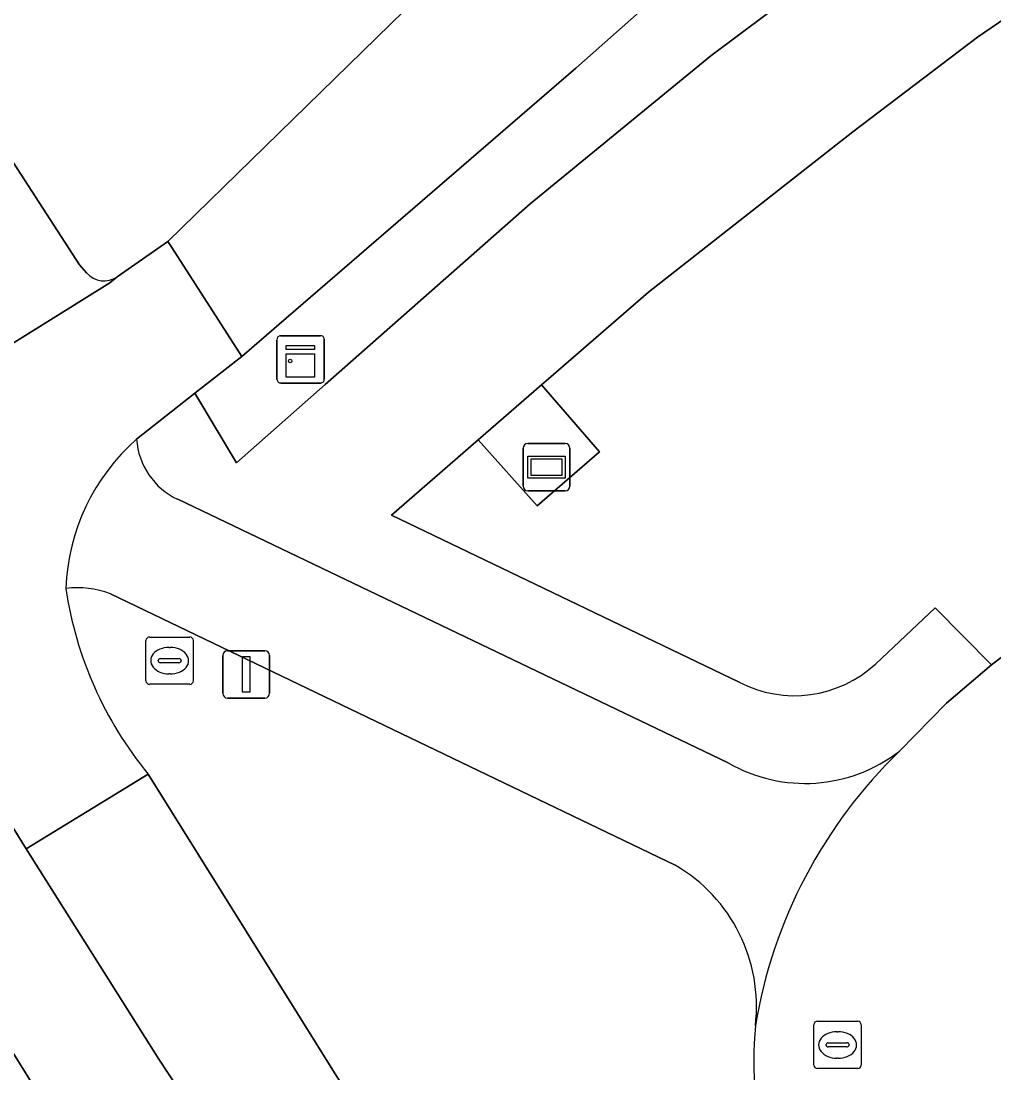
# Model space of a CAD drawing. Extents: x 158835 to 160077, y 386387 to 387778.
# Drawn here: x 158862.05 to 158882.61, y 387188.05 to 387210.27 of the extents above; entities that cross this region are included whole.
import ezdxf

# ---------------------------------------------------------------- set-up
doc = ezdxf.new("R2010")
doc.units = 0
for name, color, linetype in [('IMGEO_Berm_groen', 7, 'Continuous'), ('IMGEO_Fietspad_gesloten', 7, 'Continuous'), ('IMGEO_Fietspad_open', 7, 'Continuous'), ('IMGEO_Kast', 7, 'Continuous'), ('IMGEO_Reclamebord', 7, 'Continuous'), ('IMGEO_Rijbaan_lokaal_open', 7, 'Continuous'), ('IMGEO_Rijbaan_regionaal_gesloten', 7, 'Continuous'), ('IMGEO_Rioolput', 7, 'Continuous'), ('IMGEO_Verkeersbordpaal', 7, 'Continuous'), ('IMGEO_Voetpad_gesloten', 7, 'Continuous'), ('IMGEO_Voetpad_open', 7, 'Continuous')]:
    doc.layers.add(name, color=color, linetype=linetype)

msp = doc.modelspace()

# ---------------------------------------------------------------- linework, layer by layer
at = {"layer": 'IMGEO_Berm_groen'}
for points in [[(159024.789, 387297.851), (159000, 387282.652), (158946.745, 387250), (158900.863, 387221.869), (158889.06, 387214.523), (158887.506, 387213.517), (158882.266, 387209.936), (158879.633, 387207.936), (158875.313, 387204.548), (158873.201, 387202.716), (158873.049, 387202.584), (158874.273, 387201.173), (158872.958, 387200.032), (158871.709, 387201.421), (158869.877, 387199.832), (158877.229, 387196.302)], [(158879.284, 387214.158), (158873.778, 387209.28), (158867.5, 387203.86), (158866.717, 387203.184), (158865.725, 387202.41), (158866.6, 387200.939), (158868.476, 387202.594), (158872.808, 387206.414), (158876.626, 387209.537), (158879.579, 387211.747), (158882.485, 387213.837), (158885.198, 387215.614), (158887.095, 387216.815), (158888.271, 387217.539), (158902.66, 387226.433), (158940.996, 387250), (158961.325, 387262.497), (159000, 387286.22)], [(158880.113, 387196.693), (158881.371, 387197.877), (158882.563, 387196.673), (158886.281, 387199.485), (158889.249, 387201.298), (158905.77, 387211.665), (158923.17, 387222.542)], [(158864.081, 387204.869), (158865.155, 387205.618), (158870.441, 387210.787), (158876.546, 387215.799)], [(158860.292, 387209.771), (158860.346, 387209.654), (158863.288, 387205.124), (158863.436, 387204.951)], [(158875.878, 387192.436), (158863.938, 387198.171)], [(158864.735, 387194.362), (158872.593, 387181.775), (158879.18, 387172.032), (158886.323, 387160.852), (158896.87, 387144.662), (158901.843, 387136.437), (158903.726, 387132.907), (158906.612, 387127.37), (158912.51, 387116.233), (158919.635, 387101.749), (158924.395, 387092.994), (158929.691, 387084.506), (158933.577, 387077.797), (158943.171, 387062.536), (158953.219, 387046.548), (158960.551, 387034.652), (158964.775, 387027.728), (158981.366, 387001.614)], [(158864.963, 387188.335), (158862.159, 387192.781), (158861.325, 387194.113)], [(158859.167, 387192.833), (158872.849, 387170.833), (158875.431, 387172.436), (158873.58, 387175.265), (158864.963, 387188.335)]]:
    msp.add_lwpolyline(points, dxfattribs=at)
for centre, radius, start, end in [((158863.804, 387205.267), 0.485, 220.6369, 304.8726), ((158863.225, 387196.252), 2.047, 69.628, 96.466), ((158870.967, 387199.473), 8.06, 188.471, 219.3564), ((158878.393, 387198.547), 2.529, 242.5869, 312.8548), ((158874.147, 387189.455), 3.447, 353.2072, 59.8552), ((158887.516, 387188.251), 9.978, 175.4247, 209.2215)]:
    msp.add_arc(centre, radius, start, end, dxfattribs=at)
at = {"layer": 'IMGEO_Fietspad_gesloten'}
for points in [[(158876.546, 387215.799), (158870.441, 387210.787), (158865.155, 387205.618), (158865.238, 387205.488), (158866.717, 387203.184), (158867.5, 387203.86), (158873.778, 387209.28), (158879.284, 387214.158)], [(158872.593, 387181.775), (158864.735, 387194.362), (158862.159, 387192.781), (158864.963, 387188.335), (158873.58, 387175.265)]]:
    msp.add_lwpolyline(points, dxfattribs=at)
at = {"layer": 'IMGEO_Fietspad_open'}
for points in [[(158864.491, 387201.44), (158865.725, 387202.41), (158866.717, 387203.184), (158865.238, 387205.488), (158865.155, 387205.618), (158864.081, 387204.869), (158863.926, 387204.742), (158860.811, 387202.808)], [(158876.997, 387194.598), (158865.36, 387200.168)], [(158863.938, 387198.171), (158875.878, 387192.436)], [(158861.325, 387194.113), (158862.159, 387192.781), (158864.735, 387194.362)]]:
    msp.add_lwpolyline(points, dxfattribs=at)
for centre, radius, start, end in [((158867.442, 387198.108), 4.451, 131.5362, 177.7121), ((158867.442, 387198.108), 4.451, 131.5362, 177.7121), ((158866.006, 387201.542), 1.519, 183.8636, 244.8163), ((158863.225, 387196.252), 2.047, 69.628, 96.466), ((158870.967, 387199.473), 8.06, 188.471, 219.3564), ((158878.621, 387197.413), 3.249, 240.0209, 307.8825), ((158887.904, 387187.321), 10.477, 134.0755, 170.5182), ((158874.147, 387189.455), 3.447, 353.2072, 59.8552)]:
    msp.add_arc(centre, radius, start, end, dxfattribs=at)
at = {"layer": 'IMGEO_Kast'}
for p, q in [((158867.534, 387203.625), (158868.375, 387203.625)), ((158868.375, 387203.625), (158867.534, 387203.625)), ((158867.459, 387202.7), (158867.459, 387203.541)), ((158867.459, 387203.541), (158867.459, 387202.7)), ((158868.459, 387203.55), (158868.459, 387202.709)), ((158868.459, 387202.709), (158868.459, 387203.55)), ((158868.384, 387202.625), (158867.543, 387202.625)), ((158867.543, 387202.625), (158868.384, 387202.625))]:
    msp.add_line(p, q, dxfattribs=at)
for points in [[(158867.654, 387203.415), (158868.254, 387203.415), (158868.254, 387203.33), (158867.654, 387203.33), (158867.654, 387203.415)], [(158867.654, 387203.24), (158868.254, 387203.24), (158868.254, 387202.751), (158867.654, 387202.751), (158867.654, 387203.24)]]:
    msp.add_lwpolyline(points, dxfattribs=at)
msp.add_circle((158867.738, 387203.089), 0.0377, dxfattribs=at)
for centre, start, end in [((158867.537, 387203.547), 92.4484, 184.2845), ((158867.537, 387203.547), 92.4484, 184.2845), ((158868.381, 387203.547), 2.4484, 94.2845), ((158868.381, 387203.547), 2.4484, 94.2845), ((158867.537, 387202.703), 182.4484, 274.2845), ((158867.537, 387202.703), 182.4484, 274.2845), ((158868.381, 387202.703), 272.4484, 4.2845), ((158868.381, 387202.703), 272.4484, 4.2845)]:
    msp.add_arc(centre, 0.0779, start, end, dxfattribs=at)
at = {"layer": 'IMGEO_Reclamebord'}
for p, q in [((158872.661, 387200.448), (158872.661, 387201.248)), ((158872.661, 387201.248), (158872.661, 387200.448)), ((158872.761, 387201.348), (158873.551, 387201.348)), ((158873.551, 387201.348), (158872.761, 387201.348)), ((158873.651, 387201.248), (158873.651, 387200.448)), ((158873.651, 387200.448), (158873.651, 387201.248)), ((158873.551, 387200.348), (158872.761, 387200.348)), ((158872.761, 387200.348), (158873.551, 387200.348))]:
    msp.add_line(p, q, dxfattribs=at)
for points in [[(158872.762, 387201.08), (158873.55, 387201.08), (158873.55, 387200.616), (158872.762, 387200.616), (158872.762, 387201.08)], [(158872.827, 387201.015), (158872.827, 387200.681), (158873.485, 387200.681), (158873.485, 387201.015), (158872.827, 387201.015)]]:
    msp.add_lwpolyline(points, dxfattribs=at)
for centre, start, end in [((158872.761, 387201.248), 90, 180), ((158872.761, 387201.248), 90, 180), ((158873.551, 387201.248), 0, 90), ((158873.551, 387201.248), 360, 90), ((158872.761, 387200.448), 180, 270), ((158872.761, 387200.448), 180, 270), ((158873.551, 387200.448), 270, 0), ((158873.551, 387200.448), 270, 0)]:
    msp.add_arc(centre, 0.1, start, end, dxfattribs=at)
at = {"layer": 'IMGEO_Rijbaan_lokaal_open'}
msp.add_lwpolyline([(158889.681, 387193.859), (158886.281, 387199.485), (158882.563, 387196.673), (158881.612, 387195.859), (158880.616, 387194.848)], dxfattribs=at)
for centre, radius, start, end in [((158887.904, 387187.321), 10.477, 134.0755, 170.5182), ((158887.516, 387188.251), 9.978, 175.4247, 209.2215)]:
    msp.add_arc(centre, radius, start, end, dxfattribs=at)
at = {"layer": 'IMGEO_Rijbaan_regionaal_gesloten'}
msp.add_lwpolyline([(158902.386, 387122.136), (158900.491, 387125.523), (158898.594, 387128.909), (158895.339, 387134.365), (158887.71, 387146.881), (158881.323, 387157.146), (158874.482, 387168.208), (158872.849, 387170.833), (158859.167, 387192.833), (158856.049, 387190.922), (158890.903, 387135.236), (158907.583, 387108.587), (158909.913, 387105.358), (158912.273, 387102.403)], dxfattribs=at)
at = {"layer": 'IMGEO_Rioolput'}
for p, q in [((158864.69, 387196.332), (158864.69, 387197.184)), ((158864.765, 387197.258), (158865.617, 387197.258)), ((158865.691, 387197.184), (158865.691, 387196.332)), ((158865.178, 387197.038), (158865.203, 387197.038)), ((158864.949, 387196.752), (158864.949, 387196.764)), ((158865.387, 387196.715), (158864.989, 387196.715)), ((158864.992, 387196.801), (158865.39, 387196.801)), ((158865.433, 387196.764), (158865.433, 387196.752)), ((158865.201, 387196.478), (158865.176, 387196.478)), ((158865.617, 387196.258), (158864.765, 387196.258)), ((158878.882, 387189.138), (158879.734, 387189.138)), ((158878.807, 387188.212), (158878.807, 387189.064)), ((158879.295, 387188.918), (158879.32, 387188.918)), ((158879.808, 387189.064), (158879.808, 387188.212)), ((158879.066, 387188.632), (158879.066, 387188.644)), ((158879.504, 387188.595), (158879.106, 387188.595)), ((158879.109, 387188.681), (158879.507, 387188.681)), ((158879.55, 387188.644), (158879.55, 387188.632)), ((158879.318, 387188.358), (158879.293, 387188.358)), ((158879.734, 387188.138), (158878.882, 387188.138))]:
    msp.add_line(p, q, dxfattribs=at)
for points in [[(158864.69, 387196.332), (158864.69, 387197.184)], [(158864.765, 387197.258), (158865.617, 387197.258)], [(158865.691, 387197.184), (158865.691, 387196.332)], [(158865.617, 387196.258), (158864.765, 387196.258)], [(158878.882, 387189.138), (158879.734, 387189.138)], [(158878.807, 387188.212), (158878.807, 387189.064)], [(158879.808, 387189.064), (158879.808, 387188.212)], [(158879.734, 387188.138), (158878.882, 387188.138)]]:
    msp.add_lwpolyline(points, dxfattribs=at)
for centre, radius, start, end in [((158864.767, 387197.182), 0.0765, 91.552, 178.448), ((158864.767, 387197.182), 0.0765, 91.552, 178.448), ((158865.615, 387197.182), 0.0765, 1.552, 88.448), ((158865.615, 387197.182), 0.0765, 1.552, 88.448), ((158864.989, 387196.761), 0.0403, 85.8775, 175.7526), ((158864.986, 387196.751), 0.0366, 178.938, 274.7102), ((158865.39, 387196.758), 0.043, 264.8664, 352.4533), ((158865.394, 387196.763), 0.0386, 1.7309, 96.639), ((158864.767, 387196.334), 0.0765, 181.552, 268.448), ((158864.767, 387196.334), 0.0765, 181.552, 268.448), ((158865.615, 387196.334), 0.0765, 271.552, 358.448), ((158865.615, 387196.334), 0.0765, 271.552, 358.448), ((158878.884, 387189.062), 0.0765, 91.552, 178.448), ((158878.884, 387189.062), 0.0765, 91.552, 178.448), ((158879.732, 387189.062), 0.0765, 1.552, 88.448), ((158879.732, 387189.062), 0.0765, 1.552, 88.448), ((158879.106, 387188.641), 0.0403, 85.8775, 175.7526), ((158879.103, 387188.631), 0.0366, 178.938, 274.7102), ((158879.507, 387188.638), 0.043, 264.8664, 352.4533), ((158879.511, 387188.643), 0.0386, 1.7309, 96.639), ((158878.884, 387188.214), 0.0765, 181.552, 268.448), ((158878.884, 387188.214), 0.0765, 181.552, 268.448), ((158879.732, 387188.214), 0.0765, 271.552, 358.448), ((158879.732, 387188.214), 0.0765, 271.552, 358.448)]:
    msp.add_arc(centre, radius, start, end, dxfattribs=at)
for centre, major_axis, ratio, start_param, end_param in [((158865.177, 387196.758), (-0.387, 0.002), 0.722429, 4.712389, 7.853982), ((158865.202, 387196.758), (-0.39, 0.002), 0.717154, 1.570796, 4.712389), ((158879.294, 387188.638), (-0.387, 0.002), 0.722429, 4.712389, 7.853982), ((158879.319, 387188.638), (-0.39, 0.002), 0.717154, 1.570796, 4.712389)]:
    msp.add_ellipse(centre, major_axis=major_axis, ratio=ratio, start_param=start_param, end_param=end_param, dxfattribs=at)
at = {"layer": 'IMGEO_Verkeersbordpaal'}
for p, q in [((158866.413, 387196.968), (158867.203, 387196.968)), ((158867.203, 387196.968), (158866.413, 387196.968)), ((158866.313, 387196.068), (158866.313, 387196.868)), ((158866.313, 387196.868), (158866.313, 387196.068)), ((158867.303, 387196.868), (158867.303, 387196.068)), ((158867.303, 387196.068), (158867.303, 387196.868)), ((158867.203, 387195.968), (158866.413, 387195.968)), ((158866.413, 387195.968), (158867.203, 387195.968))]:
    msp.add_line(p, q, dxfattribs=at)
msp.add_lwpolyline([(158866.733, 387196.843), (158866.883, 387196.843), (158866.883, 387196.093), (158866.733, 387196.093), (158866.733, 387196.843)], dxfattribs=at)
for centre, start, end in [((158866.413, 387196.868), 90, 180), ((158866.413, 387196.868), 90, 180), ((158867.203, 387196.868), 0, 90), ((158867.203, 387196.868), 360, 90), ((158866.413, 387196.068), 180, 270), ((158866.413, 387196.068), 180, 270), ((158867.203, 387196.068), 270, 0), ((158867.203, 387196.068), 270, 0)]:
    msp.add_arc(centre, 0.1, start, end, dxfattribs=at)
at = {"layer": 'IMGEO_Voetpad_gesloten'}
for points in [[(158863.436, 387204.951), (158863.288, 387205.124), (158860.346, 387209.654)], [(158860.811, 387202.808), (158863.926, 387204.742), (158864.081, 387204.869)]]:
    msp.add_lwpolyline(points, dxfattribs=at)
msp.add_lwpolyline([(158873.049, 387202.584), (158871.709, 387201.421), (158872.958, 387200.032), (158874.273, 387201.173)], close=True, dxfattribs=at)
msp.add_arc((158863.804, 387205.267), 0.485, 220.6369, 304.8726, dxfattribs=at)
at = {"layer": 'IMGEO_Voetpad_open'}
for points in [[(159030.369, 387304.849), (159000, 387286.22), (158961.325, 387262.497), (158940.996, 387250), (158902.66, 387226.433), (158888.271, 387217.539), (158887.095, 387216.815), (158885.198, 387215.614), (158882.485, 387213.837), (158879.579, 387211.747), (158876.626, 387209.537), (158872.808, 387206.414), (158868.476, 387202.594), (158866.6, 387200.939), (158865.725, 387202.41), (158864.491, 387201.44)], [(158877.229, 387196.302), (158869.877, 387199.832), (158871.709, 387201.421), (158873.049, 387202.584), (158873.201, 387202.716), (158875.313, 387204.548), (158879.633, 387207.936), (158882.266, 387209.936), (158887.506, 387213.517), (158889.06, 387214.523), (158900.863, 387221.869), (158946.745, 387250), (159000, 387282.652)], [(158865.36, 387200.168), (158876.997, 387194.598)], [(158880.616, 387194.848), (158881.612, 387195.859), (158882.563, 387196.673), (158881.371, 387197.877), (158880.113, 387196.693)]]:
    msp.add_lwpolyline(points, dxfattribs=at)
for centre, radius, start, end in [((158866.006, 387201.542), 1.519, 183.8636, 244.8163), ((158878.393, 387198.547), 2.529, 242.5869, 312.8548), ((158878.621, 387197.413), 3.249, 240.0209, 307.8825)]:
    msp.add_arc(centre, radius, start, end, dxfattribs=at)

doc.saveas('drawing.dxf')
